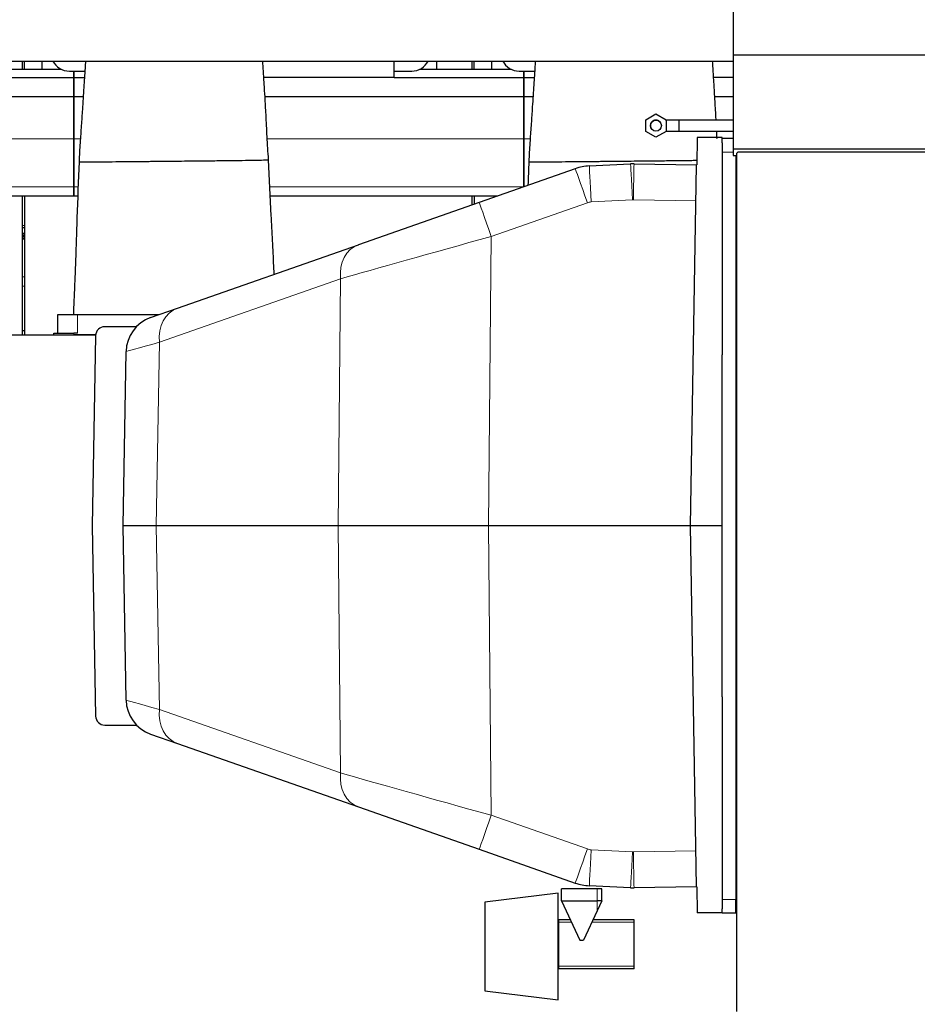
# Model space of a CAD drawing. Header units: inches. Extents: x 0 to 17820, y -10 to 12600.
# Tile 331 of 339: x 14084 to 15062, y 9177 to 10249. Entities that reach past the tile are written whole.
import ezdxf

# ---------------------------------------------------------------- set-up
doc = ezdxf.new("R2010")
doc.units = ezdxf.units.IN
doc.layers.add('1', color=7, linetype='Continuous', true_color=0xffffff)

msp = doc.modelspace()

# ---------------------------------------------------------------- linework, layer by layer
at = {"layer": '1', "color": 2, "linetype": 'Continuous', "lineweight": 25}
for p, q in [((14861.313, 10266.211), (14861.313, 10211.152)), ((12650.813, 10204.322), (14861.311, 10204.322)), ((14087.313, 10195.404), (14087.313, 10204.323)), ((14089.313, 10195.404), (14089.313, 10204.323)), ((14108.313, 10204.323), (14108.313, 10195.402)), ((14492.313, 10186.241), (14492.313, 10204.323)), ((14538.313, 10204.323), (14538.313, 10195.402)), ((14577.313, 10195.404), (14577.313, 10204.323)), ((14579.313, 10195.404), (14579.313, 10204.323)), ((14598.313, 10204.323), (14598.313, 10195.402)), ((14861.313, 10211.152), (14861.313, 10210.61)), ((14861.313, 10211.152), (15493.303, 10211.152)), ((15490.803, 10210.61), (14861.313, 10210.61)), ((14861.313, 10210.61), (14861.313, 10108.522)), ((14030.192, 10195.401), (14129.414, 10195.401)), ((14138.292, 10193.331), (14143.313, 10193.331)), ((14143.313, 10186.396), (14143.313, 10193.331)), ((14143.313, 10193.331), (14143.313, 10186.396)), ((14143.313, 10193.331), (14155.195, 10193.331)), ((14492.313, 10193.331), (14511.313, 10193.331)), ((14520.192, 10195.401), (14619.414, 10195.401)), ((14628.292, 10193.331), (14633.313, 10193.331)), ((14633.313, 10186.396), (14633.313, 10193.331)), ((14633.313, 10193.331), (14633.313, 10186.396)), ((14633.313, 10193.331), (14645.195, 10193.331)), ((14002.313, 10186.396), (14143.313, 10186.396)), ((14143.313, 10165.814), (14143.313, 10186.396)), ((14143.313, 10186.396), (14143.313, 10165.814)), ((14143.313, 10186.396), (14154.733, 10186.396)), ((14492.313, 10186.241), (14350.184, 10186.241)), ((14492.313, 10186.396), (14633.313, 10186.396)), ((14633.313, 10165.814), (14633.313, 10186.396)), ((14633.313, 10186.396), (14633.313, 10165.814)), ((14633.313, 10186.396), (14644.733, 10186.396)), ((14861.315, 10186.241), (14840.184, 10186.241)), ((13861.43, 10165.814), (14143.313, 10165.814)), ((14143.313, 10119.351), (14143.313, 10165.814)), ((14143.313, 10165.814), (14153.391, 10165.814)), ((14143.313, 10165.814), (14143.313, 10119.351)), ((14351.43, 10165.814), (14633.313, 10165.814)), ((14633.313, 10119.351), (14633.313, 10165.814)), ((14633.313, 10165.814), (14633.313, 10119.351)), ((14633.313, 10165.814), (14643.391, 10165.814)), ((14841.43, 10165.814), (14861.315, 10165.814)), ((14766.314, 10140.249), (14777.314, 10146.6)), ((14766.314, 10127.547), (14766.314, 10140.249)), ((14777.314, 10146.6), (14788.314, 10140.249)), ((14788.314, 10140.249), (14788.314, 10127.547)), ((14861.313, 10139.901), (14802.313, 10139.901)), ((14802.313, 10139.901), (14802.313, 10133.901)), ((14777.314, 10121.196), (14766.314, 10127.547)), ((14788.314, 10127.547), (14777.314, 10121.196)), ((14802.313, 10133.901), (14802.313, 10127.901)), ((14802.313, 10127.901), (14861.313, 10127.901)), ((14143.313, 10067.376), (14143.313, 10119.351)), ((14143.313, 10119.351), (14143.313, 10067.376)), ((14633.313, 10067.376), (14633.313, 10119.351)), ((14633.313, 10119.351), (14633.313, 10067.376)), ((14822.23, 10120.901), (14821.713, 10091.231)), ((14849.313, 10120.901), (14822.23, 10120.901)), ((14849.313, 10115.133), (14849.313, 10120.901)), ((14861.312, 10119.901), (14849.313, 10119.901)), ((14849.313, 10115.133), (14849.313, 10104.901)), ((14849.313, 10104.901), (14849.313, 9884.162)), ((14861.313, 10108.522), (14861.313, 10101.451)), ((14861.313, 10108.522), (15493.303, 10108.522)), ((14866.717, 10105.356), (15490.16, 10105.356)), ((14861.313, 10101.451), (14865.322, 10101.451)), ((14864.313, 10101.442), (14864.313, 10072.901)), ((14865.313, 9168.832), (14865.313, 10103.951)), ((14689.412, 10086.982), (14584.728, 10050.272)), ((14704.738, 10090.006), (14749.638, 10092.356)), ((14753.473, 10092.423), (14821.678, 10091.232)), ((14814.813, 9697.901), (14821.678, 10091.232)), ((14821.713, 10091.231), (14821.678, 10091.232)), ((14864.313, 10072.901), (14864.313, 10046.901)), ((14865.314, 10072.901), (14864.313, 10072.901)), ((14143.313, 10057.401), (14143.313, 10067.376)), ((14143.313, 10067.376), (14143.313, 10057.401)), ((13867.213, 10057.401), (14143.313, 10057.401)), ((14087.313, 9905.901), (14087.313, 10057.401)), ((14089.313, 10057.401), (14089.313, 9905.901)), ((14143.313, 10057.401), (14147.516, 10057.401)), ((14357.213, 10057.401), (14605.053, 10057.401)), ((14577.313, 10047.67), (14577.313, 10057.401)), ((14579.313, 10057.401), (14579.313, 10048.371)), ((14584.728, 10050.272), (14453.263, 10004.169)), ((14864.313, 10046.901), (14864.313, 9348.901)), ((14865.314, 10046.901), (14864.313, 10046.901)), ((14087.319, 10013.05), (14089.315, 10013.05)), ((14087.328, 10014.064), (14089.328, 10014.064)), ((14255.989, 9934.989), (14453.263, 10004.169)), ((14226.881, 9924.781), (14255.989, 9934.989)), ((14147.313, 9927.901), (14125.313, 9927.901)), ((14125.313, 9927.901), (14125.313, 9907.891)), ((14235.779, 9927.901), (14147.313, 9927.901)), ((14211.421, 9914.901), (14176.927, 9914.901)), ((12641.138, 9905.901), (14166.94, 9905.901)), ((14087.318, 9910.714), (14089.353, 9910.714)), ((14121.313, 9907.891), (14143.313, 9907.891)), ((14121.313, 9905.901), (14121.313, 9907.891)), ((14121.313, 9905.901), (14143.313, 9905.901)), ((14147.313, 9907.891), (14143.313, 9907.891)), ((14166.98, 9905.901), (14143.313, 9905.901)), ((14166.929, 9905.076), (14163.313, 9697.901)), ((14196.81, 9697.901), (14200.124, 9887.733)), ((14849.313, 9697.901), (14849.313, 9884.162)), ((14163.313, 9697.901), (14166.929, 9490.726)), ((14232.972, 9697.901), (14196.81, 9697.901)), ((14200.124, 9508.069), (14196.81, 9697.901)), ((14431.292, 9697.901), (14232.972, 9697.901)), ((14595.1, 9697.901), (14431.292, 9697.901)), ((14814.813, 9697.901), (14595.1, 9697.901)), ((14849.313, 9697.901), (14814.813, 9697.901)), ((14821.678, 9304.57), (14814.813, 9697.901)), ((14849.313, 9511.64), (14849.313, 9697.901)), ((14849.313, 9511.64), (14849.313, 9290.901)), ((14176.927, 9480.901), (14211.421, 9480.901)), ((14226.881, 9471.021), (14255.989, 9460.813)), ((14255.989, 9460.813), (14453.263, 9391.633)), ((14453.263, 9391.633), (14584.728, 9345.531)), ((14584.728, 9345.531), (14689.412, 9308.82)), ((14864.313, 9348.901), (14864.313, 9322.901)), ((14864.313, 9348.901), (14865.314, 9348.901)), ((14864.313, 9322.901), (14865.313, 9322.901)), ((14864.313, 9322.901), (14864.313, 9290.901)), ((14713.313, 9302.401), (14674.313, 9302.401)), ((14674.313, 9289.401), (14674.313, 9302.401)), ((14749.638, 9303.446), (14704.738, 9305.796)), ((14718.313, 9302.401), (14713.313, 9302.401)), ((14718.313, 9289.401), (14718.313, 9302.401)), ((14821.678, 9304.57), (14753.473, 9303.379)), ((14821.678, 9304.57), (14821.713, 9304.571)), ((14821.713, 9304.571), (14822.204, 9276.401)), ((14670.813, 9297.601), (14590.813, 9287.778)), ((14670.813, 9295.767), (14670.813, 9297.601)), ((14670.813, 9181.601), (14670.813, 9295.767)), ((14674.313, 9289.401), (14694.304, 9246.529)), ((14674.313, 9289.401), (14713.313, 9289.401)), ((14718.313, 9289.401), (14713.313, 9278.679)), ((14718.313, 9289.401), (14713.313, 9289.401)), ((14849.313, 9290.901), (14849.313, 9280.669)), ((14864.313, 9275.901), (14864.313, 9290.901)), ((14590.813, 9287.778), (14590.813, 9191.424)), ((14713.313, 9278.679), (14698.321, 9246.529)), ((14849.313, 9276.401), (14849.313, 9280.669)), ((14671.521, 9268.859), (14670.813, 9268.859)), ((14671.521, 9266.101), (14671.521, 9268.859)), ((14671.521, 9266.101), (14671.521, 9268.859)), ((14683.891, 9268.859), (14671.521, 9268.859)), ((14753.521, 9268.859), (14708.734, 9268.859)), ((14753.521, 9266.101), (14753.521, 9268.859)), ((14849.313, 9276.401), (14822.204, 9276.401)), ((14849.313, 9275.901), (14849.313, 9276.401)), ((14864.313, 9275.901), (14849.313, 9275.901)), ((14671.521, 9218.101), (14671.521, 9266.101)), ((14671.521, 9218.101), (14671.521, 9266.101)), ((14753.521, 9218.101), (14753.521, 9266.101)), ((14694.304, 9246.529), (14698.321, 9246.529)), ((14671.521, 9215.343), (14670.813, 9215.343)), ((14671.521, 9215.343), (14671.521, 9218.101)), ((14671.521, 9215.343), (14671.521, 9218.101)), ((14753.521, 9215.343), (14671.521, 9215.343)), ((14753.521, 9215.343), (14753.521, 9218.101)), ((14590.813, 9191.424), (14670.813, 9181.601))]:
    msp.add_line(p, q, dxfattribs=at)
at = {"layer": '1', "color": 110, "linetype": 'Continuous', "lineweight": 13}
for p, q in [((13863.914, 10119.351), (14143.313, 10119.351)), ((14143.313, 10119.351), (14150.299, 10119.351)), ((14353.914, 10119.351), (14633.313, 10119.351)), ((14633.313, 10119.351), (14640.299, 10119.351)), ((14861.312, 10104.901), (14849.313, 10104.901)), ((13866.73, 10067.376), (14143.313, 10067.376)), ((14143.313, 10067.376), (14147.883, 10067.376)), ((14356.73, 10067.376), (14633.313, 10067.376)), ((14633.313, 10067.376), (14633.504, 10067.376)), ((14751.729, 10053.109), (14706.829, 10050.759)), ((14820.992, 10051.936), (14752.774, 10053.127)), ((14702.649, 10049.934), (14597.965, 10013.223)), ((14087.328, 10025.181), (14089.328, 10025.181)), ((14087.328, 10022.981), (14089.328, 10022.981)), ((14087.328, 10022.634), (14089.328, 10022.634)), ((14087.319, 10012.3), (14089.315, 10012.3)), ((14087.319, 10010.885), (14089.315, 10010.885)), ((14087.319, 10010.202), (14089.315, 10010.202)), ((14087.328, 10016.85), (14089.328, 10016.85)), ((14087.328, 10016.544), (14089.328, 10016.544)), ((14087.328, 10016.273), (14089.328, 10016.273)), ((14087.328, 10014.891), (14089.328, 10014.891)), ((14597.965, 10013.223), (14595.1, 9697.901)), ((14087.318, 9969.193), (14089.353, 9969.193)), ((14433.738, 9967.121), (14236.464, 9897.941)), ((14431.292, 9697.901), (14433.738, 9967.121)), ((14087.318, 9959.195), (14089.353, 9959.195)), ((14147.313, 9927.901), (14147.313, 9907.891)), ((14143.313, 9905.901), (14143.313, 9907.891)), ((14236.464, 9897.941), (14232.972, 9697.901)), ((14232.972, 9697.901), (14236.464, 9497.862)), ((14433.738, 9428.681), (14431.292, 9697.901)), ((14595.1, 9697.901), (14597.965, 9382.579)), ((14236.464, 9497.862), (14433.738, 9428.681)), ((14597.965, 9382.579), (14702.649, 9345.868)), ((14706.829, 9345.043), (14751.729, 9342.693)), ((14752.774, 9342.675), (14820.992, 9343.866)), ((14713.313, 9289.401), (14713.313, 9302.401)), ((14713.313, 9289.401), (14713.313, 9278.679)), ((14864.313, 9290.901), (14849.313, 9290.901)), ((14671.521, 9266.101), (14670.813, 9266.101)), ((14685.178, 9266.101), (14671.521, 9266.101)), ((14753.521, 9266.101), (14707.447, 9266.101)), ((14671.521, 9218.101), (14670.813, 9218.101)), ((14753.521, 9218.101), (14671.521, 9218.101))]:
    msp.add_line(p, q, dxfattribs=at)
at = {"layer": '1', "color": 2, "linetype": 'Continuous', "lineweight": 25}
msp.add_circle((14777.314, 10133.898), 6, dxfattribs=at)
for centre, radius, start, end in [((14864.788, 10105.881), 2, 285.218437, 344.781563), ((14707.613, 10035.081), 55, 92.996043, 109.324818), ((14240.118, 9887.035), 40, 109.324818, 179), ((14176.927, 9904.901), 10, 90, 179), ((14240.118, 9508.767), 40, 181, 250.675181), ((14176.927, 9490.901), 10, 181, 270), ((14707.613, 9360.721), 55, 250.675181, 267.003957)]:
    msp.add_arc(centre, radius, start, end, dxfattribs=at)
at = {"layer": '1', "color": 110, "linetype": 'Continuous', "lineweight": 13}
msp.add_arc((14707.613, 9360.023), 15, 250.675181, 267.003957, dxfattribs=at)
at = {"layer": '1', "color": 2, "linetype": 'Continuous', "lineweight": 25}
for centre, major_axis, ratio, start_param, end_param in [((14138.292, 10213.255), (20, 0), 0.9961947, 3.60651564, 4.71238898), ((14511.313, 10213.255), (20, 0), 0.9961947, 4.71238898, 5.81826394), ((14628.292, 10213.255), (20, 0), 0.9961947, 3.60651564, 4.71238898), ((14752.513, 10037.431), (0, 55), 0.99999999, 6.26572487, 6.33547612), ((14752.513, 9358.371), (0, 55), 0.99999997, 3.08930184, 3.15905309)]:
    msp.add_ellipse(centre, major_axis=major_axis, ratio=ratio, start_param=start_param, end_param=end_param, dxfattribs=at)
at = {"layer": '1', "color": 110, "linetype": 'Continuous', "lineweight": 13}
for centre, major_axis, ratio, start_param, end_param in [((14702.649, 10049.236), (13.237, -37.746), 0.00577619, 1.58726617, 3.14159265), ((14706.829, 10050.061), (2.091, -39.945), 0.00091232, 1.58822576, 3.14159265), ((14751.729, 10052.411), (2.091, -39.945), 0.00091232, 1.58822576, 3.14159265), ((14752.774, 10052.429), (-0.698, -39.994), 0.00030476, 3.14159265, 4.69493835), ((14752.513, 10038.129), (-0.249, 14.998), 0.99999989, 6.24913241, 6.31888365), ((14597.965, 10012.525), (13.237, -37.746), 0.00577619, 1.58726617, 3.14159265), ((14707.613, 10035.779), (0, 15), 1, 0.05229082, 0.3372817), ((14597.99, 10012.534), (200.516, 55.928), 0.00322174, 1.57002467, 2.52981473), ((14466.5, 9966.423), (13.237, -37.746), 0.80093214, 3.14159265, 4.4207655), ((14269.225, 9897.242), (13.237, -37.746), 0.80093214, 3.14159265, 4.4207655), ((14401.128, 9943.498), (201.004, 55.765), 0.00101166, 2.53054122, 3.14129287), ((14401.128, 9452.304), (-201.004, 55.765), 0.00101166, 0.00029978, 0.61105144), ((14269.225, 9498.56), (-13.237, -37.746), 0.80093214, 5.00401247, 6.28318531), ((14466.5, 9429.379), (-13.237, -37.746), 0.80093214, 5.00401247, 6.28318531), ((14597.99, 9383.268), (-200.516, 55.928), 0.00322174, 0.61177793, 1.57156799), ((14597.965, 9383.277), (-13.237, -37.746), 0.00577619, 0, 1.55432648), ((14702.649, 9346.566), (-13.237, -37.746), 0.00577619, 0, 1.55432648), ((14706.829, 9345.742), (-2.091, -39.945), 0.00091232, 0, 1.55336689), ((14751.729, 9343.392), (-2.091, -39.945), 0.00091232, 0, 1.55336689), ((14752.513, 9357.673), (15, 0), 0.99999997, 4.66009816, 4.72984942), ((14752.774, 9343.373), (0.698, -39.994), 0.00030476, 4.72983961, 6.28318531)]:
    msp.add_ellipse(centre, major_axis=major_axis, ratio=ratio, start_param=start_param, end_param=end_param, dxfattribs=at)
at = {"layer": '1', "color": 2, "linetype": 'Continuous', "lineweight": 25}
for points, knots in [([(14155.958, 10204.491), (14155.77, 10201.809), (14155.116, 10192.366), (14153.951, 10174.817), (14152.63, 10153.831), (14151.337, 10133.631), (14149.896, 10114.661), (14149.205, 10101.53), (14148.883, 10094.617)], [0, 0, 0, 0, 0.07966527, 0.27749075, 0.49771652, 0.65326042, 0.81799144, 1, 1, 1, 1]), ([(14355.292, 10096.751), (14354.732, 10105.14), (14353.695, 10121.564), (14352.693, 10144.49), (14351.564, 10163.565), (14350.726, 10177.598), (14350.142, 10186.889), (14349.616, 10195.263), (14349.28, 10200.688), (14349.055, 10204.352)], [0, 0, 0, 0, 0.22654195, 0.44574861, 0.6244095, 0.75692063, 0.84405146, 0.89354455, 1, 1, 1, 1]), ([(14645.958, 10204.491), (14645.77, 10201.809), (14645.116, 10192.366), (14643.951, 10174.817), (14642.63, 10153.831), (14641.337, 10133.631), (14639.896, 10114.661), (14639.205, 10101.53), (14638.883, 10094.617)], [0, 0, 0, 0, 0.07966527, 0.27749075, 0.49771652, 0.65326042, 0.81799144, 1, 1, 1, 1]), ([(14842.864, 10139.943), (14842.767, 10141.929), (14842.342, 10150.416), (14841.564, 10163.565), (14840.726, 10177.598), (14840.142, 10186.889), (14839.616, 10195.263), (14839.28, 10200.688), (14839.055, 10204.352)], [0, 0, 0, 0, 0.0894453, 0.38295925, 0.60065583, 0.74379916, 0.82510913, 1, 1, 1, 1]), ([(14782.557, 10136.815), (14782.527, 10136.87), (14782.496, 10136.924), (14782.438, 10137.02), (14782.412, 10137.062), (14782.359, 10137.146), (14782.332, 10137.188), (14782.195, 10137.393), (14782.078, 10137.551), (14781.83, 10137.853), (14781.699, 10137.998), (14781.423, 10138.275), (14781.277, 10138.407), (14781.087, 10138.564), (14781.048, 10138.595), (14780.97, 10138.656), (14780.852, 10138.746), (14780.732, 10138.831), (14780.487, 10138.994), (14780.152, 10139.196), (14779.798, 10139.363), (14779.526, 10139.477), (14779.434, 10139.512), (14779.295, 10139.562), (14779.248, 10139.578), (14779.154, 10139.609), (14779.107, 10139.624), (14778.871, 10139.696), (14778.681, 10139.744), (14778.297, 10139.82), (14778.104, 10139.849), (14777.714, 10139.888), (14777.518, 10139.898), (14777.271, 10139.898), (14777.221, 10139.898), (14777.122, 10139.895), (14776.974, 10139.89), (14776.827, 10139.879), (14776.535, 10139.851), (14776.148, 10139.793), (14775.768, 10139.699), (14775.486, 10139.614), (14775.392, 10139.583), (14775.252, 10139.533), (14775.206, 10139.516), (14775.113, 10139.48), (14775.068, 10139.462), (14774.84, 10139.368), (14774.486, 10139.201), (14774.15, 10139), (14773.824, 10138.783), (14773.666, 10138.666), (14773.359, 10138.415), (14773.213, 10138.283), (14772.936, 10138.006), (14772.674, 10137.716), (14772.44, 10137.402), (14772.303, 10137.198), (14772.276, 10137.156), (14772.223, 10137.073), (14772.197, 10137.031), (14772.12, 10136.903), (14772.071, 10136.818), (14771.932, 10136.558), (14771.765, 10136.204), (14771.632, 10135.836), (14771.546, 10135.555), (14771.52, 10135.46), (14771.484, 10135.317), (14771.473, 10135.269), (14771.451, 10135.172), (14771.44, 10135.124), (14771.392, 10134.881), (14771.334, 10134.491), (14771.314, 10134.096), (14771.314, 10133.898)], [0, 0, 0, 0, 0.01185771, 0.01185771, 0.0211798, 0.0211798, 0.0305019, 0.0305019, 0.06779029, 0.06779029, 0.10507868, 0.10507868, 0.14236707, 0.14236707, 0.15168916, 0.15168916, 0.16101126, 0.17965546, 0.17965546, 0.21694384, 0.25423223, 0.25423223, 0.27287643, 0.27287643, 0.28219852, 0.28219852, 0.29152062, 0.29152062, 0.32880901, 0.32880901, 0.3660974, 0.3660974, 0.40338579, 0.40338579, 0.41270788, 0.41270788, 0.42202998, 0.44067417, 0.44067417, 0.47796256, 0.51525095, 0.51525095, 0.53389515, 0.53389515, 0.54321724, 0.54321724, 0.55253934, 0.55253934, 0.58982773, 0.62711612, 0.62711612, 0.6644045, 0.6644045, 0.70169289, 0.70169289, 0.73898128, 0.77626967, 0.77626967, 0.78559177, 0.78559177, 0.79491386, 0.79491386, 0.81355806, 0.81355806, 0.85084645, 0.88813483, 0.88813483, 0.90677903, 0.90677903, 0.91610113, 0.91610113, 0.92542322, 0.92542322, 0.96271161, 1, 1, 1, 1]), ([(14802.313, 10139.901), (14799.038, 10139.908), (14794.07, 10139.917), (14789.427, 10139.873), (14787.768, 10139.866)], [0, 0, 0, 0, 0.62243284, 1, 1, 1, 1]), ([(14771.314, 10133.898), (14771.314, 10133.7), (14771.324, 10133.503), (14771.362, 10133.114), (14771.42, 10132.727), (14771.515, 10132.347), (14771.586, 10132.111), (14771.601, 10132.064), (14771.632, 10131.97), (14771.648, 10131.924), (14771.698, 10131.784), (14771.734, 10131.692), (14771.847, 10131.419), (14771.944, 10131.213), (14772.053, 10131.014), (14772.069, 10130.986)], [0, 0, 0, 0, 0.19364833, 0.19364833, 0.38729667, 0.580945, 0.580945, 0.62935709, 0.62935709, 0.67776917, 0.67776917, 0.77459334, 0.77459334, 0.96824167, 1, 1, 1, 1]), ([(14788.206, 10127.925), (14789.832, 10127.909), (14794.274, 10127.902), (14799.183, 10127.895), (14802.313, 10127.901)], [0, 0, 0, 0, 0.4157752, 1, 1, 1, 1]), ([(14843.894, 10119.359), (14843.849, 10120.179), (14843.694, 10123.038), (14843.548, 10125.895), (14843.448, 10127.93)], [0, 0, 0, 0, 0.28686562, 1, 1, 1, 1]), ([(14148.883, 10094.617), (14148.095, 10074.256), (14146.976, 10043.654), (14145.819, 10010.353), (14145.279, 9993.293), (14144.866, 9982.034), (14144.279, 9967.049), (14143.54, 9948.9), (14142.971, 9935.191), (14142.665, 9927.909)], [0, 0, 0, 0, 0.36642877, 0.55066595, 0.59922757, 0.67337039, 0.75326206, 0.86892468, 1, 1, 1, 1]), ([(14148.883, 10094.617), (14148.882, 10094.616), (14148.876, 10094.609), (14148.859, 10094.598), (14148.946, 10094.585), (14149.195, 10094.567), (14150.052, 10094.544), (14153.058, 10094.517), (14159.806, 10094.515), (14172.526, 10094.569), (14188.702, 10094.678), (14203.537, 10094.801), (14214.737, 10094.904), (14220.473, 10094.96), (14223.28, 10094.988), (14223.943, 10094.995)], [0, 0, 0, 0, 0.00314393, 0.04148455, 0.06065486, 0.07982517, 0.1565064, 0.23318764, 0.38655011, 0.53991258, 0.69327506, 0.84663753, 0.92331876, 0.98562227, 1, 1, 1, 1]), ([(14223.943, 10094.995), (14224.828, 10095.004), (14228.917, 10095.045), (14237.026, 10095.127), (14252.183, 10095.279), (14265.593, 10095.414), (14276.235, 10095.522), (14280.087, 10095.56), (14285.204, 10095.612), (14295.226, 10095.718), (14310.217, 10095.89), (14327.073, 10096.107), (14340.994, 10096.316), (14348.951, 10096.464), (14352.404, 10096.549), (14353.8, 10096.591), (14354.567, 10096.62), (14355.064, 10096.646), (14355.3, 10096.669), (14355.282, 10096.69), (14355.294, 10096.717), (14355.282, 10096.738), (14355.292, 10096.751)], [0, 0, 0, 0, 0.01317801, 0.05271203, 0.10542407, 0.21084814, 0.22402615, 0.23720415, 0.26356017, 0.3162722, 0.42169627, 0.52712034, 0.63254441, 0.73796848, 0.79068051, 0.81703653, 0.84339255, 0.86974856, 0.89610458, 0.9224606, 0.94881661, 1, 1, 1, 1]), ([(14361.449, 9971.973), (14361.263, 9976.086), (14360.857, 9984.979), (14360.271, 9997.005), (14359.681, 10007.983), (14359.202, 10017.243), (14358.734, 10026.426), (14357.408, 10052.926), (14356.263, 10076.366), (14355.292, 10096.751)], [0, 0, 0, 0, 0.09884475, 0.2137853, 0.28912494, 0.36285245, 0.43644196, 0.50993047, 1, 1, 1, 1]), ([(14638.883, 10094.617), (14638.882, 10094.616), (14638.876, 10094.609), (14638.859, 10094.598), (14638.946, 10094.585), (14639.195, 10094.567), (14640.052, 10094.544), (14643.058, 10094.517), (14649.806, 10094.515), (14662.526, 10094.569), (14678.702, 10094.678), (14693.537, 10094.801), (14704.737, 10094.904), (14710.473, 10094.96), (14713.28, 10094.988), (14713.943, 10094.995)], [0, 0, 0, 0, 0.00314393, 0.04148455, 0.06065486, 0.07982517, 0.1565064, 0.23318764, 0.38655011, 0.53991258, 0.69327506, 0.84663753, 0.92331876, 0.98562227, 1, 1, 1, 1]), ([(14713.943, 10094.995), (14714.828, 10095.004), (14718.917, 10095.045), (14727.026, 10095.127), (14742.183, 10095.279), (14755.593, 10095.414), (14766.235, 10095.522), (14770.087, 10095.56), (14775.204, 10095.612), (14785.226, 10095.718), (14800.217, 10095.89), (14813.595, 10096.062), (14820.421, 10096.16), (14822.221, 10096.186)], [0, 0, 0, 0, 0.02322988, 0.09291953, 0.18583906, 0.37167813, 0.39490801, 0.41813789, 0.46459766, 0.55751719, 0.74335625, 0.92919532, 1, 1, 1, 1])]:
    msp.add_open_spline(points, degree=3, knots=knots, dxfattribs=at)
msp.add_open_spline([(14638.883, 10094.617), (14638.551, 10086.055), (14638.228, 10077.493), (14637.91, 10068.931)], degree=3, dxfattribs=at)

doc.saveas('drawing.dxf')
